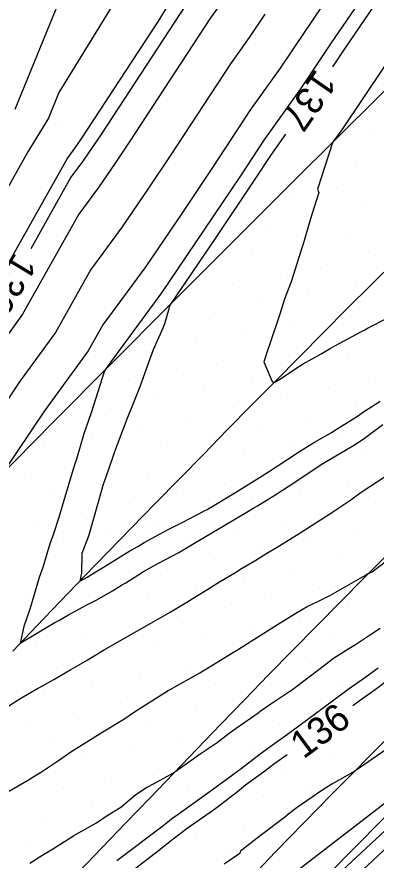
# Model space of a CAD drawing. Extents: x 2354170 to 2357230, y 866100 to 868290.
# Drawn here: x 2355576.9 to 2355603.2, y 866576 to 866637.6 of the extents above; entities that cross this region are included whole.
import ezdxf

# ---------------------------------------------------------------- set-up
doc = ezdxf.new("R2010")
doc.units = 0
for name, color, linetype in [('Default', 7, 'Continuous'), ('DTM Contours Major', 7, 'Continuous'), ('DTM Contours Minor', 7, 'Continuous'), ('DTM Contours Minor Text', 7, 'Continuous'), ('Exist DTM Breakline', 7, 'Continuous'), ('Exist DTM QL2 LIDAR Elevation Point', 7, 'Continuous'), ('Exist DTM Scan Elevation Point', 7, 'Continuous'), ('Exist Roads EOP', 7, 'Continuous'), ('PH Exist DTM Breakline', 7, 'Continuous')]:
    doc.layers.add(name, color=color, linetype=linetype)

msp = doc.modelspace()

# ---------------------------------------------------------------- linework, layer by layer
at = {"layer": 'Default'}
for points in [[(2355650.099, 866719.658), (2355649.979, 866718.997), (2355647.957, 866710.007), (2355642.192, 866702.22), (2355640.491, 866700.007), (2355639.979, 866699.02), (2355635.036, 866690.007), (2355629.979, 866680.052), (2355629.958, 866680.007), (2355629.904, 866679.933), (2355621.643, 866669.178), (2355621.291, 866668.624), (2355620.857, 866667.962), (2355615.198, 866658.174), (2355614.3, 866656.535), (2355613.039, 866654.65), (2355611.534, 866652.333), (2355607.599, 866645.439), (2355605.701, 866642.452), (2355603.364, 866638.96), (2355600.868, 866635.268), (2355599.984, 866633.953)], [(2355621.817, 866718.169), (2355619.979, 866712.772), (2355619.059, 866710.007), (2355618.143, 866708.172), (2355614.411, 866700.007), (2355609.978, 866690.44), (2355609.722, 866690.007), (2355605.044, 866684.941), (2355603.259, 866680.007), (2355602.227, 866677.758), (2355600.151, 866670.007), (2355600.086, 866669.899), (2355599.978, 866669.753), (2355591.988, 866660.007), (2355589.978, 866656.928), (2355587.136, 866652.383), (2355581.606, 866641.634), (2355580.789, 866640.006), (2355579.978, 866638.688), (2355576.767, 866630.841)], [(2355625.091, 866714.895), (2355623.426, 866710.007), (2355619.979, 866702.026), (2355619.056, 866700.007), (2355618.259, 866698.287), (2355613.524, 866690.007), (2355609.978, 866683.858), (2355608.13, 866681.856), (2355607.461, 866680.007), (2355605.107, 866674.878), (2355603.802, 866670.007), (2355602.372, 866667.613), (2355599.978, 866664.376), (2355596.396, 866660.007), (2355589.978, 866650.175), (2355589.909, 866650.064), (2355589.774, 866649.802), (2355584.86, 866640.006), (2355579.978, 866632.07), (2355579.215, 866630.205), (2355577.723, 866627.751), (2355572.543, 866618.57)], [(2355569.867, 866609.619), (2355570.488, 866610.819), (2355572.193, 866613.299), (2355573.632, 866615.441), (2355574.937, 866617.23), (2355580.578, 866627.228), (2355581.164, 866628.024), (2355581.655, 866628.746), (2355582.075, 866629.372), (2355587.255, 866637.283), (2355588.93, 866640.006), (2355589.978, 866642.096), (2355594.637, 866650.006), (2355599.978, 866658.572), (2355600.723, 866660.007), (2355604.659, 866665.326), (2355607.454, 866670.007), (2355607.987, 866671.998), (2355609.978, 866676.337), (2355611.64, 866680.007), (2355613.485, 866683.514), (2355617.229, 866690.007), (2355619.979, 866694.815), (2355620.438, 866695.633)], [(2355730.895, 866682.901), (2355730.333, 866682.475), (2355725.093, 866678.068), (2355722.003, 866675.778), (2355711.049, 866668.137), (2355703.886, 866662.789), (2355691.007, 866653.947), (2355685.32, 866649.73), (2355671.782, 866639.292), (2355668.564, 866636.615), (2355664.995, 866633.3), (2355651.125, 866623.196), (2355650.37, 866622.321), (2355648.23, 866620.774), (2355632.832, 866607.158), (2355632.178, 866606.55), (2355626.047, 866600.993), (2355625.193, 866600.103), (2355609.498, 866584.811), (2355609.332, 866584.651), (2355607.904, 866583.325), (2355593.124, 866571.933)], [(2355731.536, 866681.78), (2355725.405, 866676.624), (2355721.791, 866673.945), (2355712.478, 866667.449), (2355703.85, 866661.007), (2355693.08, 866653.614), (2355685.752, 866648.18), (2355674.332, 866639.374), (2355669.924, 866635.708), (2355665.037, 866631.169), (2355653.412, 866622.701), (2355651.965, 866621.022), (2355647.862, 866618.057), (2355634.692, 866606.411), (2355632.582, 866604.45), (2355627.475, 866599.821), (2355624.722, 866596.952), (2355611.911, 866584.47), (2355608.103, 866580.809), (2355589.469, 866563.506)], [(2355602.189, 866642.793), (2355597.958, 866636.534), (2355596.154, 866633.848), (2355593.984, 866630.833), (2355591.217, 866626.607), (2355588.967, 866623.253), (2355586.332, 866619.382), (2355583.196, 866615.115), (2355582.12, 866613.21), (2355578.923, 866608.829), (2355575.888, 866604.307)], [(2355591.65, 866638.339), (2355591.063, 866637.523), (2355585.123, 866628.45), (2355584.092, 866626.915), (2355582.886, 866625.143), (2355581.451, 866623.19), (2355577.332, 866615.89), (2355575.395, 866613.237)], [(2355595.048, 866637.8), (2355593.902, 866636.094), (2355592.523, 866634.178), (2355588.17, 866627.528), (2355586.529, 866625.084), (2355584.609, 866622.263), (2355582.323, 866619.153), (2355579.726, 866614.55), (2355577.159, 866611.033), (2355574.333, 866606.822)], [(2355603.778, 866634.002), (2355600.658, 866629.358), (2355600.016, 866628.465), (2355598.899, 866625.026), (2355598.999, 866624.774), (2355598.506, 866623.238), (2355598.378, 866622.843), (2355597.984, 866621.523), (2355597.811, 866620.924), (2355597.751, 866620.74), (2355597.647, 866620.408), (2355596.972, 866618.258), (2355596.51, 866617.051), (2355596.111, 866615.83), (2355595.398, 866613.735), (2355595.275, 866613.385), (2355594.961, 866612.422), (2355595.549, 866611.02), (2355595.681, 866610.868), (2355595.824, 866610.949), (2355596.136, 866611.155), (2355597.581, 866612.091), (2355597.851, 866612.26), (2355599.155, 866613.002), (2355599.814, 866613.38), (2355600.168, 866613.58), (2355602.106, 866614.637), (2355602.339, 866614.76), (2355602.587, 866614.887), (2355604.032, 866615.633)], [(2355596.555, 866629.03), (2355595.445, 866627.487), (2355594.265, 866625.685), (2355591.404, 866621.422), (2355588.093, 866616.559), (2355588.084, 866616.525), (2355588.078, 866616.508), (2355588, 866616.196), (2355587.714, 866615.177), (2355587.589, 866614.872), (2355586.881, 866613.286), (2355586.774, 866613.014), (2355586.618, 866612.557), (2355585.904, 866610.592), (2355585.41, 866609.378), (2355584.96, 866608.219), (2355584.259, 866606.421), (2355584.041, 866605.83), (2355583.925, 866605.467), (2355583.43, 866604.056), (2355583.253, 866603.526), (2355583.207, 866603.384), (2355583.129, 866603.114), (2355582.479, 866600.868), (2355582.143, 866599.692), (2355581.653, 866598.417), (2355581.648, 866596.989), (2355581.589, 866596.753), (2355581.514, 866596.411), (2355581.876, 866596.594), (2355582.057, 866596.699), (2355583.883, 866597.8), (2355585.175, 866598.602), (2355585.746, 866598.935), (2355586.221, 866599.213), (2355587.399, 866599.86), (2355588.032, 866600.192), (2355589.033, 866600.699), (2355590.574, 866601.507), (2355590.613, 866601.528), (2355590.823, 866601.637), (2355592.979, 866602.914), (2355594.854, 866604.085), (2355595.305, 866604.372), (2355595.876, 866604.744), (2355597.575, 866605.868), (2355598.664, 866606.556), (2355599.958, 866607.289), (2355600.279, 866607.486), (2355600.969, 866607.911), (2355601.877, 866608.496), (2355602.25, 866608.77), (2355603.469, 866609.54)], [(2355576.057, 866587.131), (2355577.215, 866587.858), (2355578.423, 866588.563), (2355578.83, 866588.788), (2355579.605, 866589.213), (2355580.86, 866589.948), (2355582.061, 866590.64), (2355583.258, 866591.36), (2355584.495, 866592.073), (2355585.286, 866592.519), (2355585.69, 866592.748), (2355586.915, 866593.448), (2355588.113, 866594.143), (2355589.346, 866594.875), (2355590.12, 866595.357), (2355590.471, 866595.58), (2355591.724, 866596.34), (2355592.848, 866597.005), (2355593.33, 866597.313), (2355594.372, 866597.939), (2355595.193, 866598.451), (2355595.931, 866598.892), (2355597.558, 866599.884), (2355599.461, 866601.101), (2355599.856, 866601.362), (2355601.325, 866602.348), (2355602.074, 866602.892), (2355603.97, 866604.138)], [(2355576.248, 866581.009), (2355577.761, 866581.895), (2355578.357, 866582.253), (2355578.632, 866582.43), (2355579.946, 866583.307), (2355580.863, 866583.951), (2355583.002, 866585.285), (2355583.197, 866585.404), (2355584.742, 866586.333), (2355585.514, 866586.87), (2355587.583, 866588.172), (2355587.839, 866588.328), (2355587.932, 866588.385), (2355588.117, 866588.486), (2355590.286, 866589.708), (2355591.162, 866590.244), (2355592.637, 866591.149), (2355593.039, 866591.394), (2355594.972, 866592.602), (2355595.965, 866593.234), (2355597.299, 866594.061), (2355598.126, 866594.553), (2355598.955, 866594.937), (2355599.837, 866595.382), (2355600.529, 866595.757), (2355602.238, 866596.739), (2355602.315, 866596.783), (2355602.53, 866596.934), (2355602.626, 866596.969), (2355602.891, 866597.073), (2355604.158, 866598.047)], [(2355577.865, 866575.812), (2355578.735, 866576.366), (2355579.468, 866576.798), (2355581.057, 866577.814), (2355581.064, 866577.818), (2355581.069, 866577.821), (2355582.724, 866578.746), (2355583.432, 866579.254), (2355583.63, 866579.354), (2355584.515, 866579.898), (2355585.601, 866580.816), (2355586.377, 866581.324), (2355586.951, 866581.623), (2355588.307, 866582.384), (2355588.361, 866582.412), (2355588.462, 866582.478), (2355590.381, 866583.833), (2355591.563, 866584.633), (2355592.204, 866585.128), (2355592.429, 866585.292), (2355592.956, 866585.658), (2355594.621, 866586.839), (2355594.687, 866586.897), (2355595.489, 866587.45), (2355596.864, 866588.364), (2355596.979, 866588.439), (2355597.175, 866588.584), (2355598.981, 866589.95), (2355600.071, 866590.787), (2355601.177, 866591.494), (2355601.672, 866591.788), (2355602.76, 866592.495), (2355603.462, 866592.98)], [(2355604.015, 866589.139), (2355603.099, 866588.476), (2355602.444, 866587.995), (2355602.195, 866587.823), (2355601.675, 866587.434), (2355601.482, 866587.293)], [(2355605.313, 866585.081), (2355601.609, 866582.528), (2355599.926, 866581.585), (2355599.213, 866581.117), (2355597.408, 866579.874), (2355596.791, 866579.408), (2355596.472, 866579.158), (2355594.688, 866577.802), (2355593.249, 866576.697), (2355593.222, 866576.514), (2355592.077, 866575.746)], [(2355596.66, 866583.723), (2355595.763, 866583.086), (2355594.934, 866582.453), (2355593.631, 866581.499), (2355593.039, 866581.025), (2355591.553, 866579.876), (2355591.481, 866579.821), (2355591.287, 866579.684), (2355589.351, 866578.335), (2355588.333, 866577.561), (2355587.265, 866576.718), (2355585.348, 866575.238)], [(2355605.234, 866579.495), (2355591.645, 866566.877)]]:
    msp.add_lwpolyline(points, dxfattribs=at)
at = {"layer": 'DTM Contours Major'}
msp.add_lwpolyline([(2355605.234, 866579.495), (2355591.645, 866566.877)], dxfattribs=at)
at = {"layer": 'DTM Contours Minor'}
for points in [[(2355602.973, 866640.238), (2355599.898, 866635.69), (2355597.655, 866632.351), (2355594.958, 866628.602), (2355593.249, 866625.992), (2355590.591, 866622.033), (2355587.48, 866617.461), (2355583.777, 866612.423), (2355583.717, 866612.316), (2355583.309, 866611.758), (2355582.347, 866608.695), (2355581.809, 866607.156), (2355581.264, 866605.313), (2355581.131, 866604.898), (2355581.091, 866604.784), (2355581.027, 866604.576), (2355580.345, 866602.28), (2355579.969, 866601.054), (2355579.574, 866599.792), (2355579.329, 866599.119), (2355578.781, 866597.319), (2355578.742, 866597.196), (2355578.547, 866596.676), (2355578.08, 866595.097), (2355577.849, 866594.355), (2355577.426, 866593.088), (2355577.166, 866591.868), (2355578.304, 866592.549), (2355579.155, 866593.064), (2355579.7, 866593.374), (2355579.987, 866593.524), (2355580.696, 866593.946), (2355581.967, 866594.638), (2355582.762, 866595.039), (2355583.899, 866595.702), (2355584.557, 866596.1), (2355584.878, 866596.283), (2355586.158, 866597.096), (2355587.261, 866597.704), (2355587.78, 866597.99), (2355588.744, 866598.495), (2355589.735, 866599.065), (2355590.638, 866599.618), (2355592.114, 866600.489), (2355593.679, 866601.424), (2355594.231, 866601.748), (2355594.497, 866601.909), (2355595.835, 866602.733), (2355596.825, 866603.367), (2355598.851, 866604.71), (2355599.089, 866604.867), (2355599.287, 866604.988), (2355601.47, 866606.289), (2355602.227, 866606.776), (2355603.664, 866607.835)], [(2355590.089, 866639.753), (2355583.091, 866629.065), (2355582.468, 866628.136), (2355581.738, 866627.064), (2355580.869, 866625.882), (2355577.927, 866620.668)], [(2355584.209, 866576.001), (2355585.686, 866577.1), (2355586.225, 866577.513), (2355587.476, 866578.455), (2355588.057, 866578.914), (2355588.252, 866579.062), (2355588.71, 866579.381), (2355590.427, 866580.621), (2355591.204, 866581.181), (2355592.579, 866582.195), (2355592.771, 866582.343), (2355593.3, 866582.728), (2355594.695, 866583.793), (2355595.514, 866584.375), (2355596.866, 866585.354), (2355598.936, 866586.876), (2355599.013, 866586.931), (2355599.144, 866587.029), (2355601.137, 866588.524), (2355602.189, 866589.25), (2355603.317, 866590.079)]]:
    msp.add_lwpolyline(points, dxfattribs=at)
at = {"layer": 'Exist DTM Breakline'}
for points in [[(2355604.65, 866619.832), (2355602.871, 866618.076), (2355601.093, 866616.319), (2355599.331, 866614.545), (2355597.57, 866612.771), (2355595.808, 866610.997), (2355594.048, 866609.222), (2355592.296, 866607.438), (2355590.544, 866605.655), (2355588.792, 866603.871), (2355587.041, 866602.087), (2355585.297, 866600.296), (2355583.552, 866598.505), (2355581.808, 866596.714), (2355580.066, 866594.922), (2355578.344, 866593.109), (2355576.623, 866591.295)], [(2355604.098, 866598.444), (2355602.332, 866596.674), (2355600.576, 866594.895), (2355598.821, 866593.115), (2355597.066, 866591.334), (2355595.311, 866589.554), (2355593.571, 866587.759), (2355591.832, 866585.962), (2355590.094, 866584.166), (2355588.356, 866582.369), (2355586.622, 866580.567), (2355584.89, 866578.765), (2355583.157, 866576.963), (2355581.425, 866575.161)]]:
    msp.add_lwpolyline(points, dxfattribs=at)
at = {"layer": 'Exist DTM QL2 LIDAR Elevation Point'}
msp.add_line((2355579.978, 866630.006), (2355579.978, 866630.006), dxfattribs=at)
at = {"layer": 'Exist DTM Scan Elevation Point'}
for p, q in [((2355603.07, 866629.211), (2355603.07, 866629.211)), ((2355601.691, 866627.126), (2355601.691, 866627.126)), ((2355600.312, 866625.041), (2355600.312, 866625.041)), ((2355596.847, 866624.336), (2355596.847, 866624.336)), ((2355602.397, 866623.662), (2355602.397, 866623.662)), ((2355598.932, 866622.956), (2355598.932, 866622.956)), ((2355595.468, 866622.251), (2355595.468, 866622.251)), ((2355601.017, 866621.577), (2355601.017, 866621.577)), ((2355597.553, 866620.871), (2355597.553, 866620.871)), ((2355594.088, 866620.166), (2355594.088, 866620.166)), ((2355603.102, 866620.197), (2355603.102, 866620.197)), ((2355599.638, 866619.492), (2355599.638, 866619.492)), ((2355596.173, 866618.786), (2355596.173, 866618.786)), ((2355592.709, 866618.081), (2355592.709, 866618.081)), ((2355601.723, 866618.112), (2355601.723, 866618.112)), ((2355598.258, 866617.407), (2355598.258, 866617.407)), ((2355594.794, 866616.701), (2355594.794, 866616.701)), ((2355591.329, 866615.996), (2355591.329, 866615.996)), ((2355600.343, 866616.027), (2355600.343, 866616.027)), ((2355587.865, 866615.29), (2355587.865, 866615.29)), ((2355596.879, 866615.322), (2355596.879, 866615.322)), ((2355593.414, 866614.616), (2355593.414, 866614.616)), ((2355602.428, 866614.648), (2355602.428, 866614.648)), ((2355589.95, 866613.911), (2355589.95, 866613.911)), ((2355598.964, 866613.942), (2355598.964, 866613.942)), ((2355595.499, 866613.237), (2355595.499, 866613.237)), ((2355586.486, 866613.205), (2355586.486, 866613.205)), ((2355592.035, 866612.531), (2355592.035, 866612.531)), ((2355601.049, 866612.563), (2355601.049, 866612.563)), ((2355588.571, 866611.826), (2355588.571, 866611.826)), ((2355597.584, 866611.857), (2355597.584, 866611.857)), ((2355585.106, 866611.12), (2355585.106, 866611.12)), ((2355594.12, 866611.152), (2355594.12, 866611.152)), ((2355603.134, 866611.183), (2355603.134, 866611.183)), ((2355590.656, 866610.446), (2355590.656, 866610.446)), ((2355599.669, 866610.478), (2355599.669, 866610.478)), ((2355587.191, 866609.741), (2355587.191, 866609.741)), ((2355596.205, 866609.772), (2355596.205, 866609.772)), ((2355583.727, 866609.035), (2355583.727, 866609.035)), ((2355592.741, 866609.067), (2355592.741, 866609.067)), ((2355601.754, 866609.098), (2355601.754, 866609.098)), ((2355589.276, 866608.361), (2355589.276, 866608.361)), ((2355598.29, 866608.393), (2355598.29, 866608.393)), ((2355594.826, 866607.687), (2355594.826, 866607.687)), ((2355585.812, 866607.656), (2355585.812, 866607.656)), ((2355582.347, 866606.95), (2355582.347, 866606.95)), ((2355591.361, 866606.982), (2355591.361, 866606.982)), ((2355600.375, 866607.013), (2355600.375, 866607.013)), ((2355578.883, 866606.245), (2355578.883, 866606.245)), ((2355587.897, 866606.276), (2355587.897, 866606.276)), ((2355596.911, 866606.308), (2355596.911, 866606.308)), ((2355584.432, 866605.571), (2355584.432, 866605.571)), ((2355593.446, 866605.602), (2355593.446, 866605.602)), ((2355602.46, 866605.634), (2355602.46, 866605.634)), ((2355580.968, 866604.865), (2355580.968, 866604.865)), ((2355589.982, 866604.897), (2355589.982, 866604.897)), ((2355598.996, 866604.928), (2355598.996, 866604.928)), ((2355577.503, 866604.16), (2355577.503, 866604.16)), ((2355586.517, 866604.191), (2355586.517, 866604.191)), ((2355595.531, 866604.223), (2355595.531, 866604.223)), ((2355583.053, 866603.486), (2355583.053, 866603.486)), ((2355592.067, 866603.517), (2355592.067, 866603.517)), ((2355601.08, 866603.549), (2355601.08, 866603.549)), ((2355579.588, 866602.78), (2355579.588, 866602.78)), ((2355588.602, 866602.812), (2355588.602, 866602.812)), ((2355597.616, 866602.843), (2355597.616, 866602.843)), ((2355594.152, 866602.138), (2355594.152, 866602.138)), ((2355603.165, 866602.17), (2355603.165, 866602.17)), ((2355585.138, 866602.106), (2355585.138, 866602.106)), ((2355581.673, 866601.401), (2355581.673, 866601.401)), ((2355590.687, 866601.432), (2355590.687, 866601.432)), ((2355599.701, 866601.464), (2355599.701, 866601.464)), ((2355578.209, 866600.695), (2355578.209, 866600.695)), ((2355587.223, 866600.727), (2355587.223, 866600.727)), ((2355596.237, 866600.758), (2355596.237, 866600.758)), ((2355583.758, 866600.021), (2355583.758, 866600.021)), ((2355592.772, 866600.053), (2355592.772, 866600.053)), ((2355601.786, 866600.085), (2355601.786, 866600.085)), ((2355580.294, 866599.316), (2355580.294, 866599.316)), ((2355589.308, 866599.347), (2355589.308, 866599.347)), ((2355598.322, 866599.379), (2355598.322, 866599.379)), ((2355585.843, 866598.642), (2355585.843, 866598.642)), ((2355594.857, 866598.673), (2355594.857, 866598.673)), ((2355582.379, 866597.936), (2355582.379, 866597.936)), ((2355591.393, 866597.968), (2355591.393, 866597.968)), ((2355600.407, 866598), (2355600.407, 866598)), ((2355578.915, 866597.231), (2355578.915, 866597.231)), ((2355587.928, 866597.262), (2355587.928, 866597.262)), ((2355596.942, 866597.294), (2355596.942, 866597.294)), ((2355602.492, 866596.62), (2355602.492, 866596.62)), ((2355584.464, 866596.557), (2355584.464, 866596.557)), ((2355593.478, 866596.589), (2355593.478, 866596.589)), ((2355590.013, 866595.883), (2355590.013, 866595.883)), ((2355599.027, 866595.915), (2355599.027, 866595.915)), ((2355577.535, 866595.146), (2355577.535, 866595.146)), ((2355586.549, 866595.177), (2355586.549, 866595.177)), ((2355595.563, 866595.209), (2355595.563, 866595.209)), ((2355583.085, 866594.472), (2355583.085, 866594.472)), ((2355592.098, 866594.504), (2355592.098, 866594.504)), ((2355601.112, 866594.535), (2355601.112, 866594.535)), ((2355579.62, 866593.766), (2355579.62, 866593.766)), ((2355588.634, 866593.798), (2355588.634, 866593.798)), ((2355597.648, 866593.83), (2355597.648, 866593.83)), ((2355585.17, 866593.092), (2355585.17, 866593.092)), ((2355594.183, 866593.124), (2355594.183, 866593.124)), ((2355581.705, 866592.387), (2355581.705, 866592.387)), ((2355590.719, 866592.419), (2355590.719, 866592.419)), ((2355599.733, 866592.45), (2355599.733, 866592.45)), ((2355578.241, 866591.681), (2355578.241, 866591.681)), ((2355587.255, 866591.713), (2355587.255, 866591.713)), ((2355596.268, 866591.745), (2355596.268, 866591.745)), ((2355601.818, 866591.071), (2355601.818, 866591.071)), ((2355583.79, 866591.007), (2355583.79, 866591.007)), ((2355592.804, 866591.039), (2355592.804, 866591.039)), ((2355580.326, 866590.302), (2355580.326, 866590.302)), ((2355589.339, 866590.334), (2355589.339, 866590.334)), ((2355598.353, 866590.365), (2355598.353, 866590.365)), ((2355585.875, 866589.628), (2355585.875, 866589.628)), ((2355594.889, 866589.66), (2355594.889, 866589.66)), ((2355582.411, 866588.922), (2355582.411, 866588.922)), ((2355591.424, 866588.954), (2355591.424, 866588.954)), ((2355600.438, 866588.986), (2355600.438, 866588.986)), ((2355578.946, 866588.217), (2355578.946, 866588.217)), ((2355587.96, 866588.249), (2355587.96, 866588.249)), ((2355596.974, 866588.28), (2355596.974, 866588.28)), ((2355584.496, 866587.543), (2355584.496, 866587.543)), ((2355593.509, 866587.575), (2355593.509, 866587.575)), ((2355602.523, 866587.606), (2355602.523, 866587.606)), ((2355581.031, 866586.837), (2355581.031, 866586.837)), ((2355590.045, 866586.869), (2355590.045, 866586.869)), ((2355599.059, 866586.901), (2355599.059, 866586.901)), ((2355577.567, 866586.132), (2355577.567, 866586.132)), ((2355586.581, 866586.164), (2355586.581, 866586.164)), ((2355595.594, 866586.195), (2355595.594, 866586.195)), ((2355601.144, 866585.521), (2355601.144, 866585.521)), ((2355583.116, 866585.458), (2355583.116, 866585.458)), ((2355592.13, 866585.49), (2355592.13, 866585.49)), ((2355579.652, 866584.752), (2355579.652, 866584.752)), ((2355588.666, 866584.784), (2355588.666, 866584.784)), ((2355597.679, 866584.816), (2355597.679, 866584.816)), ((2355585.201, 866584.079), (2355585.201, 866584.079)), ((2355594.215, 866584.11), (2355594.215, 866584.11)), ((2355581.737, 866583.373), (2355581.737, 866583.373)), ((2355590.751, 866583.405), (2355590.751, 866583.405)), ((2355599.764, 866583.436), (2355599.764, 866583.436)), ((2355578.272, 866582.667), (2355578.272, 866582.667)), ((2355587.286, 866582.699), (2355587.286, 866582.699)), ((2355596.3, 866582.731), (2355596.3, 866582.731)), ((2355583.822, 866581.994), (2355583.822, 866581.994)), ((2355592.836, 866582.025), (2355592.836, 866582.025)), ((2355580.357, 866581.288), (2355580.357, 866581.288)), ((2355589.371, 866581.32), (2355589.371, 866581.32)), ((2355598.385, 866581.351), (2355598.385, 866581.351)), ((2355585.907, 866580.614), (2355585.907, 866580.614)), ((2355594.921, 866580.646), (2355594.921, 866580.646)), ((2355582.442, 866579.909), (2355582.442, 866579.909)), ((2355591.456, 866579.94), (2355591.456, 866579.94)), ((2355578.978, 866579.203), (2355578.978, 866579.203)), ((2355587.992, 866579.235), (2355587.992, 866579.235)), ((2355597.006, 866579.266), (2355597.006, 866579.266)), ((2355584.527, 866578.529), (2355584.527, 866578.529)), ((2355593.541, 866578.561), (2355593.541, 866578.561)), ((2355581.063, 866577.824), (2355581.063, 866577.824)), ((2355590.077, 866577.855), (2355590.077, 866577.855)), ((2355577.598, 866577.118), (2355577.598, 866577.118)), ((2355586.612, 866577.15), (2355586.612, 866577.15)), ((2355595.626, 866577.181), (2355595.626, 866577.181)), ((2355583.148, 866576.444), (2355583.148, 866576.444)), ((2355592.162, 866576.476), (2355592.162, 866576.476))]:
    msp.add_line(p, q, dxfattribs=at)
at = {"layer": 'Exist Roads EOP'}
for points in [[(2355575.344, 866603.761), (2355579.578, 866608.012), (2355583.812, 866612.263), (2355588.047, 866616.513), (2355592.286, 866620.759), (2355596.531, 866624.999), (2355600.785, 866629.231), (2355605.054, 866633.447), (2355609.346, 866637.64), (2355613.669, 866641.801), (2355618.025, 866645.926), (2355622.412, 866650.02), (2355626.816, 866654.095), (2355631.235, 866658.154), (2355635.669, 866662.195), (2355640.12, 866666.219), (2355644.589, 866670.222), (2355649.077, 866674.204), (2355653.586, 866678.163), (2355658.11, 866682.104)], [(2355655.89, 866635.282), (2355651.496, 866631.197), (2355647.11, 866627.102), (2355642.736, 866622.995), (2355638.381, 866618.868), (2355634.052, 866614.714), (2355629.756, 866610.525), (2355625.488, 866606.308), (2355621.238, 866602.073), (2355616.992, 866597.834), (2355612.74, 866593.601), (2355608.478, 866589.377), (2355604.221, 866585.149), (2355599.986, 866580.899), (2355595.795, 866576.605), (2355591.668, 866572.25)]]:
    msp.add_lwpolyline(points, dxfattribs=at)
at = {"layer": 'PH Exist DTM Breakline'}
msp.add_lwpolyline([(2355625.405, 866601.519), (2355609.388, 866584.826), (2355582.357, 866557.481), (2355568.355, 866542.984), (2355553.182, 866525.521), (2355537.871, 866507.449), (2355522.801, 866489.999), (2355513.034, 866480.698), (2355503.401, 866470.493), (2355490.568, 866455.035), (2355473.828, 866435.959), (2355468.106, 866431.248)], dxfattribs=at)

# ---------------------------------------------------------------- texts
at = {"layer": 'Default'}
for s, rotation, p in [('137', 235.13401, (2355598.769, 866633.878)), ('136', 36.5145, (2355597.863, 866583.369))]:
    msp.add_text(s, height=2, rotation=rotation, dxfattribs=at).set_placement(p)
at = {"layer": 'DTM Contours Minor Text'}
msp.add_text('136', height=2, rotation=238.84997, dxfattribs=at).set_placement((2355576.758, 866620.493))

doc.saveas('drawing.dxf')
